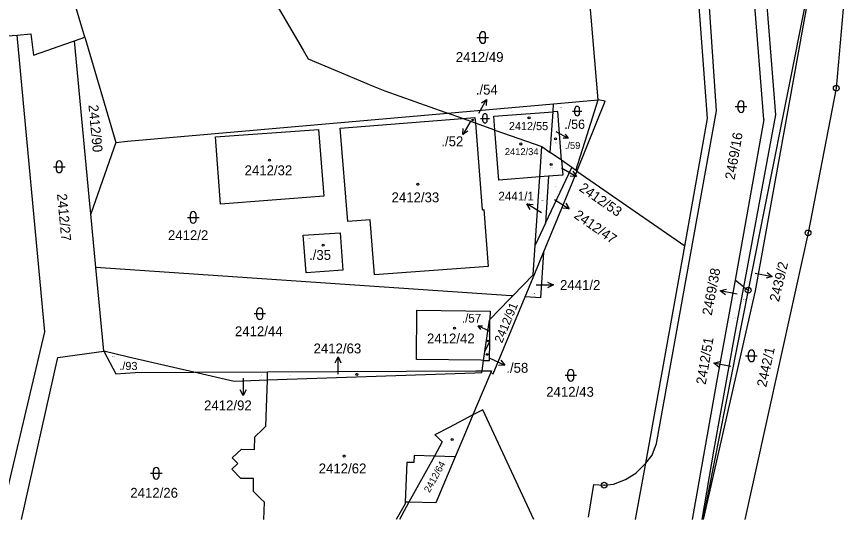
# Model space of a CAD drawing. Extents: x -822293 to -820259, y -1071573 to -1068794.
# Drawn here: x -820519.9 to -820376.5, y -1069849.5 to -1069762.9 of the extents above; entities that cross this region are included whole.
import ezdxf

# ---------------------------------------------------------------- set-up
doc = ezdxf.new("R2010")
doc.units = 0
for name, color, linetype in [('Vrstva 1', 7, 'Continuous'), ('Vrstva 13', 7, 'Continuous'), ('Vrstva 16', 7, 'Continuous'), ('Vrstva 18', 7, 'Continuous'), ('Vrstva 19', 7, 'Continuous'), ('Vrstva 24', 7, 'Continuous'), ('Vrstva 25', 7, 'Continuous'), ('Vrstva 4', 7, 'Continuous')]:
    doc.layers.add(name, color=color, linetype=linetype)

msp = doc.modelspace()

# ---------------------------------------------------------------- linework, layer by layer
at = {"layer": 'Vrstva 1'}
for p, q in [((-820391.1, -1069780.6), (-820400.92, -1069653.49)), ((-820382.24, -1069752.03), (-820393.78, -1069810.03)), ((-820392.54, -1069810.14), (-820382.03, -1069752)), ((-820389.04, -1069779.8), (-820391.07, -1069753.69)), ((-820400.8, -1069780.41), (-820402.6, -1069755.86)), ((-820399.22, -1069779.07), (-820400.87, -1069755.53)), ((-820509.07, -1069763.11), (-820510.73, -1069757.49)), ((-820419.61, -1069777.21), (-820421.17, -1069759.35)), ((-820474.94, -1069760.99), (-820470.48, -1069768.66)), ((-820508.1, -1069766.39), (-820509.07, -1069763.11)), ((-820522.37, -1069766.24), (-820519.77, -1069766.02)), ((-820519.77, -1069766.02), (-820517.42, -1069765.83)), ((-820515, -1069817.2), (-820519.77, -1069766.02)), ((-820517.42, -1069765.83), (-820516.95, -1069769.5)), ((-820509.89, -1069767.02), (-820508.1, -1069766.39)), ((-820508.1, -1069766.39), (-820502.74, -1069784.53)), ((-820516.95, -1069769.5), (-820510.21, -1069767.13)), ((-820510.21, -1069767.13), (-820509.89, -1069767.02)), ((-820507.36, -1069793.9), (-820509.89, -1069767.02)), ((-820470.48, -1069768.66), (-820469.62, -1069770.14)), ((-820469.62, -1069770.14), (-820464.97, -1069772.09)), ((-820464.97, -1069772.09), (-820458.43, -1069774.83)), ((-820458.43, -1069774.83), (-820456.43, -1069775.67)), ((-820456.43, -1069775.67), (-820446.07, -1069779.34)), ((-820445.61, -1069779.5), (-820427.33, -1069777.89)), ((-820427.42, -1069779.25), (-820427.33, -1069777.89)), ((-820427.33, -1069777.89), (-820419.61, -1069777.21)), ((-820423.3, -1069789.54), (-820418.44, -1069777.41)), ((-820421.52, -1069783.21), (-820419.61, -1069777.21)), ((-820418.44, -1069777.41), (-820419.61, -1069777.21)), ((-820437.6, -1069780.03), (-820427.42, -1069779.25)), ((-820427.89, -1069786.26), (-820427.42, -1069779.25)), ((-820426.58, -1069779.19), (-820427.42, -1069779.25)), ((-820425.94, -1069787.62), (-820426.58, -1069779.19)), ((-820409.58, -1069836.45), (-820399.22, -1069779.07)), ((-820500.75, -1069784.35), (-820445.61, -1069779.5)), ((-820464.12, -1069782.07), (-820443, -1069780.42)), ((-820446.07, -1069779.34), (-820445.61, -1069779.5)), ((-820443, -1069780.42), (-820445.61, -1069779.5)), ((-820443, -1069780.42), (-820440.88, -1069780.26)), ((-820440.8, -1069781.2), (-820443, -1069780.42)), ((-820440.88, -1069780.26), (-820440.8, -1069781.2)), ((-820437.42, -1069782.4), (-820437.6, -1069780.03)), ((-820404.68, -1069802.44), (-820400.8, -1069780.41)), ((-820391.1, -1069780.6), (-820396.02, -1069808.26)), ((-820394.52, -1069809.49), (-820389.04, -1069779.8)), ((-820462.8, -1069798.17), (-820464.12, -1069782.07)), ((-820440.8, -1069781.2), (-820439.6, -1069796.14)), ((-820437.42, -1069782.4), (-820440.8, -1069781.2)), ((-820485.61, -1069783.58), (-820467.83, -1069782.29)), ((-820484.72, -1069795.16), (-820485.61, -1069783.58)), ((-820467.83, -1069782.29), (-820466.9, -1069793.79)), ((-820436.77, -1069791.02), (-820437.42, -1069782.4)), ((-820437.42, -1069782.4), (-820429.34, -1069785.26)), ((-820423.5, -1069789.4), (-820421.52, -1069783.21)), ((-820502.74, -1069784.53), (-820507.08, -1069796.83)), ((-820502.74, -1069784.53), (-820500.75, -1069784.35)), ((-820429.7, -1069790.49), (-820429.34, -1069785.26)), ((-820429.34, -1069785.26), (-820427.89, -1069786.26)), ((-820425.94, -1069787.62), (-820427.89, -1069786.26)), ((-820425.94, -1069787.62), (-820425.75, -1069790.19)), ((-820424.19, -1069788.85), (-820425.94, -1069787.62)), ((-820428.71, -1069798.44), (-820424.19, -1069788.85)), ((-820423.5, -1069789.4), (-820424.19, -1069788.85)), ((-820429.7, -1069790.49), (-820436.77, -1069791.02)), ((-820430.51, -1069802.25), (-820429.7, -1069790.49)), ((-820428.17, -1069790.37), (-820429.7, -1069790.49)), ((-820428.17, -1069790.37), (-820428.71, -1069798.44)), ((-820425.75, -1069790.19), (-820428.17, -1069790.37)), ((-820424.11, -1069791.58), (-820423.3, -1069789.54)), ((-820404.68, -1069802.44), (-820423.3, -1069789.54)), ((-820429.05, -1069803.51), (-820424.11, -1069791.58)), ((-820507.08, -1069796.83), (-820507.36, -1069793.9)), ((-820466.9, -1069793.79), (-820484.72, -1069795.16)), ((-820439.6, -1069796.14), (-820439.36, -1069796.12)), ((-820439.36, -1069796.12), (-820438.58, -1069805.91)), ((-820506.21, -1069806.11), (-820507.08, -1069796.83)), ((-820458.92, -1069797.86), (-820462.8, -1069798.17)), ((-820458.17, -1069807.36), (-820458.92, -1069797.86)), ((-820428.71, -1069798.44), (-820430.51, -1069802.25)), ((-820470.49, -1069800.55), (-820464.1, -1069800.15)), ((-820469.98, -1069807.03), (-820470.49, -1069800.55)), ((-820464.1, -1069800.15), (-820463.62, -1069806.55)), ((-820430.86, -1069807.34), (-820430.51, -1069802.25)), ((-820432.22, -1069811.14), (-820429.05, -1069803.51)), ((-820429.05, -1069803.51), (-820429.58, -1069811.32)), ((-820411.43, -1069839.82), (-820404.68, -1069802.44)), ((-820434.63, -1069810.98), (-820506.21, -1069806.11)), ((-820504.85, -1069820.55), (-820506.21, -1069806.11)), ((-820463.62, -1069806.55), (-820469.98, -1069807.03)), ((-820438.58, -1069805.91), (-820458.17, -1069807.36)), ((-820434.36, -1069811), (-820430.86, -1069807.34)), ((-820396.02, -1069808.26), (-820399.24, -1069825.9)), ((-820394.52, -1069809.49), (-820396.02, -1069808.26)), ((-820393.78, -1069810.03), (-820401.62, -1069849.53)), ((-820401.49, -1069849.53), (-820392.54, -1069810.14)), ((-820396.01, -1069817.43), (-820394.52, -1069809.49)), ((-820394.52, -1069809.49), (-820393.78, -1069810.03)), ((-820438.28, -1069815.09), (-820434.9, -1069811.56)), ((-820437.73, -1069824.46), (-820432.22, -1069811.14)), ((-820434.9, -1069811.56), (-820434.36, -1069811)), ((-820434.36, -1069811), (-820434.63, -1069810.98)), ((-820429.58, -1069811.32), (-820432.22, -1069811.14)), ((-820450.97, -1069821.98), (-820450.88, -1069813.48)), ((-820450.88, -1069813.48), (-820438.26, -1069813.62)), ((-820438.26, -1069813.62), (-820438.28, -1069815.09)), ((-820438.37, -1069815.18), (-820438.28, -1069815.09)), ((-820438.32, -1069818.81), (-820438.28, -1069815.09)), ((-820439.16, -1069820.59), (-820438.37, -1069815.18)), ((-820522.63, -1069849.53), (-820515, -1069817.2)), ((-820399.63, -1069837.44), (-820396.01, -1069817.43)), ((-820439.16, -1069820.59), (-820438.32, -1069818.81)), ((-820438.36, -1069822.12), (-820438.32, -1069818.81)), ((-820512.75, -1069821.6), (-820504.85, -1069820.55)), ((-820500.56, -1069821.54), (-820504.85, -1069820.55)), ((-820504.85, -1069820.55), (-820502.75, -1069824.41)), ((-820439.38, -1069822.11), (-820439.16, -1069820.59)), ((-820519.04, -1069849.53), (-820512.75, -1069821.6)), ((-820489.29, -1069824.15), (-820500.56, -1069821.54)), ((-820439.88, -1069822.1), (-820450.97, -1069821.98)), ((-820439.38, -1069822.11), (-820439.88, -1069822.1)), ((-820439.65, -1069823.93), (-820439.38, -1069822.11)), ((-820439.38, -1069822.11), (-820438.36, -1069822.12)), ((-820502.75, -1069824.41), (-820499.43, -1069824.2)), ((-820499.43, -1069824.2), (-820489.29, -1069824.15)), ((-820489.29, -1069824.15), (-820476.61, -1069824.08)), ((-820482.39, -1069825.75), (-820489.29, -1069824.15)), ((-820476.65, -1069825.55), (-820476.61, -1069824.08)), ((-820440.91, -1069824.3), (-820476.65, -1069825.55)), ((-820476.61, -1069824.08), (-820440.74, -1069823.93)), ((-820439.7, -1069824.26), (-820440.91, -1069824.3)), ((-820440.74, -1069823.93), (-820439.65, -1069823.93)), ((-820439.7, -1069824.26), (-820439.65, -1069823.93)), ((-820439.65, -1069823.93), (-820438, -1069823.92)), ((-820438.12, -1069824.2), (-820439.6, -1069827.7)), ((-820438, -1069823.92), (-820438.12, -1069824.2)), ((-820438.12, -1069824.2), (-820437.73, -1069824.46)), ((-820476.65, -1069825.55), (-820482.39, -1069825.75)), ((-820476.7, -1069827.07), (-820476.65, -1069825.55)), ((-820399.24, -1069825.9), (-820401.32, -1069837.53)), ((-820476.89, -1069833.46), (-820476.7, -1069827.07)), ((-820439.6, -1069827.7), (-820441.22, -1069831.53)), ((-820439.52, -1069830.65), (-820441.22, -1069831.53)), ((-820430.71, -1069849.53), (-820439.52, -1069830.65)), ((-820441.22, -1069831.53), (-820445.34, -1069833.68)), ((-820441.22, -1069831.53), (-820442.78, -1069835.23)), ((-820477.51, -1069834.05), (-820476.89, -1069833.46)), ((-820445.34, -1069833.68), (-820447.77, -1069834.94)), ((-820478.82, -1069835.28), (-820477.51, -1069834.05)), ((-820447.77, -1069834.94), (-820447.64, -1069835.06)), ((-820447.64, -1069835.06), (-820446.5, -1069836.15)), ((-820442.78, -1069835.23), (-820444.27, -1069838.76)), ((-820478.89, -1069837.48), (-820478.82, -1069835.28)), ((-820446.5, -1069836.15), (-820447.87, -1069838.63)), ((-820410.33, -1069838.44), (-820409.58, -1069836.45)), ((-820482.69, -1069838.92), (-820481.09, -1069837.41)), ((-820481.09, -1069837.41), (-820478.89, -1069837.48)), ((-820401.32, -1069837.53), (-820403.43, -1069849.53)), ((-820401.73, -1069849.53), (-820399.63, -1069837.44)), ((-820481.75, -1069839.91), (-820482.69, -1069838.92)), ((-820447.87, -1069838.63), (-820452.26, -1069846.59)), ((-820444.27, -1069838.76), (-820447.61, -1069846.7)), ((-820411.43, -1069839.82), (-820410.33, -1069838.44)), ((-820482.76, -1069840.87), (-820481.75, -1069839.91)), ((-820481.2, -1069842.47), (-820482.76, -1069840.87)), ((-820413.2, -1069849.53), (-820411.43, -1069839.82)), ((-820413.15, -1069841.58), (-820411.43, -1069839.82)), ((-820414.9, -1069842.68), (-820413.15, -1069841.58)), ((-820479.01, -1069842.5), (-820481.2, -1069842.47)), ((-820479.04, -1069844.7), (-820479.01, -1069842.5)), ((-820421.31, -1069849.14), (-820420.36, -1069843.49)), ((-820420.36, -1069843.49), (-820418.6, -1069843.63)), ((-820418.6, -1069843.63), (-820417.02, -1069843.46)), ((-820417.02, -1069843.46), (-820414.9, -1069842.68)), ((-820477.79, -1069845.97), (-820479.04, -1069844.7)), ((-820477.16, -1069846.59), (-820477.79, -1069845.97)), ((-820477.25, -1069849.53), (-820477.16, -1069846.59)), ((-820452.26, -1069846.59), (-820453.88, -1069849.53)), ((-820452.88, -1069846.57), (-820452.89, -1069846.87)), ((-820452.26, -1069846.59), (-820452.88, -1069846.57)), ((-820447.61, -1069846.7), (-820452.26, -1069846.59)), ((-820452.89, -1069846.87), (-820454.43, -1069849.53))]:
    msp.add_line(p, q, dxfattribs=at)
at = {"layer": 'Vrstva 13'}
for p, q in [((-820376.52, -1069750.96), (-820378.6, -1069775.18)), ((-820378.6, -1069775.18), (-820383.46, -1069800.14)), ((-820383.46, -1069800.14), (-820394.34, -1069849.53))]:
    msp.add_line(p, q, dxfattribs=at)
at = {"layer": 'Vrstva 16'}
for p, q in [((-820440.22, -1069779.51), (-820438.879, -1069777.166)), ((-820441.61, -1069780.82), (-820442.951, -1069783.164)), ((-820426.91, -1069782.68), (-820424.802, -1069783.828)), ((-820425.95, -1069788.9), (-820423.374, -1069790.438)), ((-820427.17, -1069794.4), (-820424.616, -1069795.974)), ((-820429.38, -1069796.7), (-820431.934, -1069795.126)), ((-820392.59, -1069807.1), (-820389.639, -1069807.641)), ((-820430.35, -1069809.12), (-820427.35, -1069809.12)), ((-820395.66, -1069810.69), (-820398.604, -1069810.112)), ((-820438.44, -1069817.07), (-820440.346, -1069816.188)), ((-820464.46, -1069824.52), (-820464.46, -1069821.52)), ((-820438.44, -1069821.68), (-820435.718, -1069822.94)), ((-820396.76, -1069823.15), (-820399.711, -1069822.608)), ((-820480.82, -1069825.17), (-820480.803, -1069828.17))]:
    msp.add_line(p, q, dxfattribs=at)
for points in [[(-820439.717, -1069777.724), (-820438.879, -1069777.166), (-820438.936, -1069778.171)], [(-820442.113, -1069782.606), (-820442.951, -1069783.164), (-820442.894, -1069782.159)], [(-820425.313, -1069783.094), (-820424.802, -1069783.828), (-820425.696, -1069783.796)], [(-820423.977, -1069789.496), (-820423.374, -1069790.438), (-820424.489, -1069790.355)], [(-820425.205, -1069795.024), (-820424.616, -1069795.974), (-820425.73, -1069795.875)], [(-820431.345, -1069796.076), (-820431.934, -1069795.126), (-820430.82, -1069795.225)], [(-820390.533, -1069806.969), (-820389.639, -1069807.641), (-820390.713, -1069807.953)], [(-820428.35, -1069808.62), (-820427.35, -1069809.12), (-820428.35, -1069809.62)], [(-820397.719, -1069810.795), (-820398.604, -1069810.112), (-820397.526, -1069809.814)], [(-820439.857, -1069816.799), (-820440.346, -1069816.188), (-820439.563, -1069816.164)], [(-820464.96, -1069822.52), (-820464.46, -1069821.52), (-820463.96, -1069822.52)], [(-820436.415, -1069822.067), (-820435.718, -1069822.94), (-820436.835, -1069822.974)], [(-820398.817, -1069823.28), (-820399.711, -1069822.608), (-820398.637, -1069822.297)], [(-820480.309, -1069827.167), (-820480.803, -1069828.17), (-820481.309, -1069827.173)]]:
    msp.add_lwpolyline(points, dxfattribs=at)
at = {"layer": 'Vrstva 24'}
for centre, radius in [((-820378.6, -1069775.18), 0.5), ((-820378.6, -1069775.18), 0.0327), ((-820383.46, -1069800.14), 0.5), ((-820383.46, -1069800.14), 0.0327), ((-820393.78, -1069810.03), 0.5), ((-820393.78, -1069810.03), 0.0327), ((-820418.6, -1069843.63), 0.5), ((-820418.6, -1069843.63), 0.0327)]:
    msp.add_circle(centre, radius, dxfattribs=at)
at = {"layer": 'Vrstva 25'}
for p, q in [((-820440.03, -1069766.95), (-820440.03, -1069765.95)), ((-820439.03, -1069766.95), (-820439.03, -1069765.95)), ((-820440.53, -1069766.45), (-820438.53, -1069766.45)), ((-820395.51, -1069778.86), (-820395.51, -1069777.86)), ((-820394.51, -1069778.86), (-820394.51, -1069777.86)), ((-820424.04, -1069779.13), (-820422.44, -1069779.13)), ((-820423.64, -1069779.53), (-820423.64, -1069778.73)), ((-820422.84, -1069779.53), (-820422.84, -1069778.73)), ((-820396.01, -1069778.36), (-820394.01, -1069778.36)), ((-820439.94, -1069780.39), (-820438.34, -1069780.39)), ((-820439.54, -1069780.79), (-820439.54, -1069779.99)), ((-820438.74, -1069780.79), (-820438.74, -1069779.99)), ((-820513.51, -1069788.74), (-820511.51, -1069788.74)), ((-820513.01, -1069789.24), (-820513.01, -1069788.24)), ((-820512.01, -1069789.24), (-820512.01, -1069788.24)), ((-820490.42, -1069797.46), (-820488.42, -1069797.46)), ((-820489.92, -1069797.96), (-820489.92, -1069796.96)), ((-820488.92, -1069797.96), (-820488.92, -1069796.96)), ((-820478.44, -1069814.56), (-820478.44, -1069813.56)), ((-820477.44, -1069814.56), (-820477.44, -1069813.56)), ((-820478.94, -1069814.06), (-820476.94, -1069814.06)), ((-820393.72, -1069821.83), (-820393.72, -1069820.83)), ((-820392.72, -1069821.83), (-820392.72, -1069820.83)), ((-820394.22, -1069821.33), (-820392.22, -1069821.33)), ((-820425.35, -1069824.69), (-820423.35, -1069824.69)), ((-820424.85, -1069825.19), (-820424.85, -1069824.19)), ((-820423.85, -1069825.19), (-820423.85, -1069824.19)), ((-820496.79, -1069841.58), (-820494.79, -1069841.58)), ((-820496.29, -1069842.08), (-820496.29, -1069841.08)), ((-820495.29, -1069842.08), (-820495.29, -1069841.08))]:
    msp.add_line(p, q, dxfattribs=at)
for centre, radius in [((-820441.26, -1069780.67), 0.122), ((-820431.55, -1069780.28), 0.175), ((-820432.98, -1069784.81), 0.175), ((-820426.98, -1069783.92), 0.175), ((-820476.26, -1069787.6), 0.175), ((-820427.75, -1069788.33), 0.175), ((-820450.71, -1069791.76), 0.175), ((-820467.04, -1069802.24), 0.175), ((-820444.4, -1069816.57), 0.175), ((-820438.6, -1069818.76), 0.122), ((-820438.76, -1069821.08), 0.157), ((-820461.23, -1069824.53), 0.175), ((-820444.8, -1069835.76), 0.175), ((-820463.42, -1069838.61), 0.175)]:
    msp.add_circle(centre, radius, dxfattribs=at)
for centre, radius, start, end in [((-820439.53, -1069765.95), 0.5, 0, 180), ((-820439.53, -1069766.95), 0.5, 180, 0), ((-820395.01, -1069777.86), 0.5, 0, 180), ((-820423.24, -1069778.73), 0.4, 0, 180), ((-820395.01, -1069778.86), 0.5, 180, 0), ((-820439.14, -1069779.99), 0.4, 0, 180), ((-820423.24, -1069779.53), 0.4, 180, 0), ((-820439.14, -1069780.79), 0.4, 180, 0), ((-820512.51, -1069788.24), 0.5, 0, 180), ((-820512.51, -1069789.24), 0.5, 180, 0), ((-820489.42, -1069796.96), 0.5, 0, 180), ((-820489.42, -1069797.96), 0.5, 180, 0), ((-820477.94, -1069813.56), 0.5, 0, 180), ((-820477.94, -1069814.56), 0.5, 180, 0), ((-820393.22, -1069820.83), 0.5, 0, 180), ((-820393.22, -1069821.83), 0.5, 180, 0), ((-820424.35, -1069824.19), 0.5, 0, 180), ((-820424.35, -1069825.19), 0.5, 180, 0), ((-820495.79, -1069841.08), 0.5, 0, 180), ((-820495.79, -1069842.08), 0.5, 180, 0)]:
    msp.add_arc(centre, radius, start, end, dxfattribs=at)
at = {"layer": 'Vrstva 4'}
for p, q in [((-820451.37, -1069838.51), (-820451.41, -1069839.74)), ((-820447.87, -1069838.63), (-820451.37, -1069838.51)), ((-820444.27, -1069838.76), (-820447.87, -1069838.63)), ((-820452.63, -1069839.7), (-820452.88, -1069846.57)), ((-820451.41, -1069839.74), (-820452.63, -1069839.7))]:
    msp.add_line(p, q, dxfattribs=at)

# ---------------------------------------------------------------- texts
at = {"layer": 'Vrstva 16'}
for s, height, p in [('./54', 1.7, (-820440.726, -1069776.29)), ('./56', 1.6, (-820425.48, -1069782.2)), ('./52', 1.7, (-820446.67, -1069785.2)), ('./59', 1.2, (-820425.387, -1069785.66)), ('2441/1', 1.5, (-820436.832, -1069794.55)), ('./35', 1.7, (-820469.462, -1069804.79)), ('2441/2', 1.7, (-820426.21, -1069809.97)), ('./57', 1.5, (-820443.134, -1069815.6)), ('2412/63', 1.7, (-820468.686, -1069820.91)), ('./93', 1.4, (-820502.16, -1069823.78)), ('./58', 1.7, (-820435.469, -1069824.25)), ('2412/92', 1.7, (-820487.554, -1069830.73))]:
    msp.add_text(s, height=height, dxfattribs=at).set_placement(p)
for s, rotation, p in [('2412/53', 325.28556, (-820423.054, -1069792.749)), ('2412/47', 325.2681, (-820423.947, -1069797.435)), ('2439/2', 76.71906, (-820388.486, -1069812.109)), ('2469/38', 79.37163, (-820400.072, -1069814.455)), ('2412/51', 80.38602, (-820401.112, -1069826.388))]:
    msp.add_text(s, height=1.7, rotation=rotation, dxfattribs=at).set_placement(p)
at = {"layer": 'Vrstva 18'}
for s, height, p in [('2412/49', 1.7, (-820444.169, -1069770.66)), ('2412/54', 0.1, (-820434.756, -1069779.25)), ('2412/56', 0.1, (-820426.256, -1069778.53)), ('2412/47', 0.1, (-820427.273, -1069792.19)), ('2441/1', 0.1, (-820429.369, -1069794.58)), ('2412/2', 1.7, (-820493.776, -1069801.38)), ('2441/2', 0.1, (-820430.876, -1069810.67)), ('2412/51', 0.1, (-820394.712, -1069811.71)), ('2439/2', 0.1, (-820393.714, -1069811.73)), ('2469/38', 0.1, (-820396.47, -1069814.85)), ('2412/44', 1.7, (-820482.239, -1069817.95)), ('2412/93', 0.1, (-820503.448, -1069821.53)), ('2412/92', 0.1, (-820478.088, -1069824.86)), ('2412/43', 1.7, (-820428.596, -1069828.39)), ('2412/26', 1.7, (-820500.264, -1069845.8))]:
    msp.add_text(s, height=height, dxfattribs=at).set_placement(p)
for s, height, rotation, p in [('2412/90', 1.7, 275.42079, (-820507.486, -1069778.117)), ('2469/16', 1.7, 80.01135, (-820396.132, -1069791.062)), ('2412/27', 1.7, 275.32458, (-820512.9, -1069793.44)), ('2412/91', 1.5, 67.55175, (-820436.203, -1069819.249)), ('2442/1', 1.7, 77.57847, (-820390.676, -1069826.827))]:
    msp.add_text(s, height=height, rotation=rotation, dxfattribs=at).set_placement(p)
at = {"layer": 'Vrstva 19'}
for s, height, p in [('2412/52', 0.1, (-820442.14, -1069780.56)), ('2412/55', 1.4, (-820435.025, -1069782.42)), ('2412/59', 0.1, (-820427.176, -1069784.7)), ('2412/34', 1.2, (-820435.718, -1069786.73)), ('2412/32', 1.7, (-820480.57, -1069790.2)), ('2412/53', 0.1, (-820427.98, -1069789.01)), ('2412/33', 1.7, (-820455.242, -1069794.86)), ('2412/35', 0.1, (-820469.71, -1069801.11)), ('2412/42', 1.7, (-820449.134, -1069819.19)), ('2412/58', 0.1, (-820439.028, -1069821.9)), ('2412/63', 0.1, (-820473.028, -1069824.78)), ('2412/62', 1.7, (-820467.794, -1069841.6))]:
    msp.add_text(s, height=height, dxfattribs=at).set_placement(p)
for s, height, rotation, p in [('2412/57', 0.1, 81.6921, (-820438.518, -1069818.093)), ('2412/64', 1.2, 61.11342, (-820448.698, -1069845.024))]:
    msp.add_text(s, height=height, rotation=rotation, dxfattribs=at).set_placement(p)

doc.saveas('drawing.dxf')
